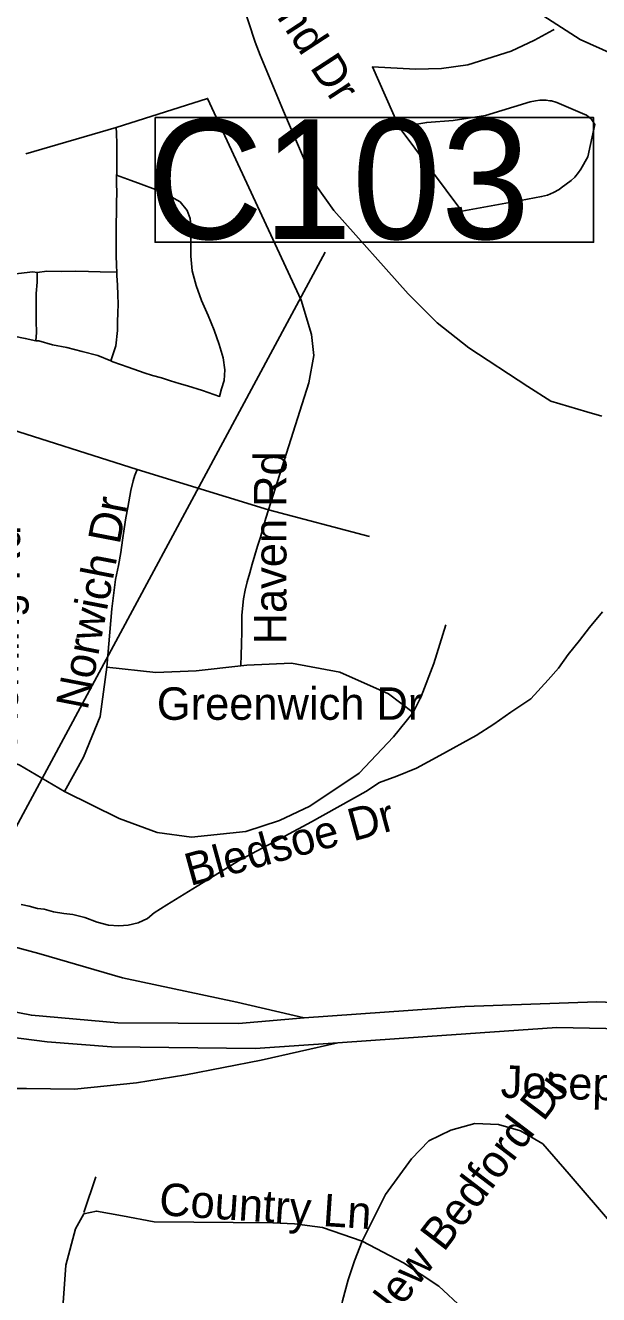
# Model space of a CAD drawing. Extents: x 1662474 to 1856135, y 779280 to 917889.
# Drawn here: x 1736802 to 1738478, y 861645 to 865362 of the extents above; entities that cross this region are included whole.
import ezdxf

# ---------------------------------------------------------------- set-up
doc = ezdxf.new("R2010")
doc.units = 0
for name, color, linetype in [('Exist Hydrographic Creek Single Shore', 7, 'Continuous'), ('Exist Hydrographic Misc Water Feature', 7, 'Continuous'), ('Exist Road Non-System Type 51', 7, 'Continuous'), ('Exist Road Non-System Type 51 Label', 7, 'Continuous'), ('Exist Road Primary Interstate Ramp 1 Lane Attributed', 7, 'Continuous'), ('Exist Road Secondary Structure Culvert Number Label', 7, 'Continuous'), ('Exist Road Secondary Type 51 Attributed', 7, 'Continuous'), ('Exist Road Secondary Type 51 Divided Attributed', 7, 'Continuous'), ('Exist Road Secondary Type 51 Label', 7, 'Continuous')]:
    doc.layers.add(name, color=color, linetype=linetype)

msp = doc.modelspace()

# ---------------------------------------------------------------- linework, layer by layer
at = {"layer": 'Exist Hydrographic Creek Single Shore'}
msp.add_lwpolyline([(1736789.9, 862787.2), (1736812.9, 862782.5), (1736837.1, 862775.9), (1736856.5, 862773.8), (1736884, 862766.2), (1736914, 862761.2), (1736940.2, 862757.8), (1736975.6, 862749.4), (1737011.9, 862736.1), (1737045.2, 862727.1), (1737075.6, 862725), (1737102.6, 862727.1), (1737131.5, 862733.9), (1737158.9, 862746.2), (1737178, 862763.3), (1737215.8, 862786.2), (1737303.8, 862840.8), (1737429.8, 862918.4), (1737561, 862987.8), (1737638.6, 863029.2), (1737798, 863118.2), (1737837.4, 863144.4), (1737888, 863163.3), (1737946, 863186.7), (1738014.5, 863223.9), (1738120.2, 863282.5), (1738171.8, 863315.8), (1738221.9, 863351), (1738280.1, 863390.1), (1738330.8, 863444.9), (1738360.9, 863479.1), (1738389.5, 863519.2), (1738422.9, 863560.4), (1738452.2, 863598.2), (1738489.5, 863644.9)], dxfattribs=at)
at = {"layer": 'Exist Hydrographic Misc Water Feature'}
msp.add_lwpolyline([(1737352.2, 865630.4), (1737371.9, 865612.2), (1737381.7, 865595.6), (1737414.1, 865495.6), (1737473.6, 865312.2), (1737488.9, 865274.2), (1737556.6, 865111), (1737636, 864925.7), (1737651.5, 864893.4), (1737704.4, 864819.3), (1737921.2, 864576.1), (1738006.1, 864490.6), (1738099, 864417.4), (1738271.2, 864304.7), (1738338.9, 864261.4), (1738444.5, 864229.7), (1738488.4, 864217.3)], dxfattribs=at)
at = {"layer": 'Exist Road Non-System Type 51'}
for p, q in [((1736802.6, 864985.4), (1737067.4, 865063.2)), ((1736612.1, 864225.4), (1737129, 864061)), ((1737129, 864061), (1737512.5, 863943)), ((1737512.5, 863943), (1737808.1, 863865.4)), ((1736972.4, 861885.8), (1737007.7, 861989.6))]:
    msp.add_line(p, q, dxfattribs=at)
for points in [[(1737895.6, 865063.8), (1737817.1, 865240.4), (1737942.9, 865233.4), (1738019.4, 865235.4), (1738095.6, 865245.9), (1738223.1, 865285.9), (1738291.2, 865318.9), (1738344.4, 865347.5), (1738348.4, 865349.4)], [(1737512.5, 863943), (1737630.8, 864314.7), (1737646, 864395.5), (1737638.8, 864456.7), (1737608.9, 864557.2), (1737334.6, 865147.8), (1737067.4, 865063.2)], [(1737895.6, 865063.8), (1737975.6, 865077.4), (1738052.8, 865083.5), (1738147.8, 865097.8), (1738277.9, 865138.1), (1738294.2, 865141), (1738306.6, 865142.6), (1738324.9, 865142.6), (1738335.8, 865141.2), (1738341.2, 865140.4), (1738353.2, 865137.2), (1738355.9, 865136.1), (1738431.5, 865104.2), (1738443, 865098.4), (1738448, 865095.4), (1738456.5, 865087.9), (1738460.6, 865082.4), (1738467.5, 865071.9), (1738446.8, 864976.7), (1738426.6, 864941), (1738420, 864930.5), (1738409, 864917.6), (1738397.9, 864908), (1738369.1, 864886), (1738362.8, 864881.5), (1738346.4, 864872), (1738328.8, 864864.9), (1738311.6, 864860.5), (1738250.4, 864849.1), (1738078, 864818.2), (1737895.6, 865063.8)], [(1737067.4, 865063.2), (1737068.6, 865046), (1737069.6, 865014.5), (1737069.5, 864973.6), (1737068.8, 864925.9), (1737068.4, 864923)], [(1737051.8, 864379), (1737057.5, 864377), (1737102.6, 864360.6), (1737149.4, 864344.1), (1737173.9, 864336.1), (1737199.6, 864329.7), (1737225.8, 864321.2), (1737251.2, 864313), (1737276.1, 864305.8), (1737319.4, 864292.4), (1737369.9, 864275.4), (1737375.4, 864297), (1737383.2, 864322.2), (1737385.4, 864352.9), (1737380.2, 864387.9), (1737368.9, 864427.1), (1737353.9, 864469.2), (1737336, 864512.4), (1737317.4, 864556.2), (1737301.2, 864599.9), (1737289.4, 864643.2), (1737285.4, 864686.2), (1737285.5, 864726.2), (1737286.9, 864762.9), (1737284.2, 864795.8), (1737275.2, 864819.8), (1737254.6, 864844.9), (1737221.5, 864863.9), (1737182, 864881.1), (1737140.9, 864897.1), (1737111, 864907.4), (1737068.4, 864923)], [(1737068.4, 864923), (1737068.6, 864899.6), (1737068.8, 864871.9), (1737068.1, 864843.1), (1737068, 864813.2), (1737067.6, 864782.2), (1737067.2, 864750.9), (1737067.1, 864719.6), (1737067.6, 864689.2), (1737068.4, 864658.9), (1737069.6, 864639.4)], [(1736612.1, 864631.9), (1736657.9, 864630.6), (1736697, 864631), (1736739.5, 864631.9), (1736781.9, 864635.2), (1736823.6, 864639.8), (1736836.6, 864638.5)], [(1736832.4, 864438.5), (1736834.6, 864462.4), (1736833.6, 864495.4), (1736833, 864535.7), (1736833.5, 864576.4), (1736836, 864610.2), (1736836.6, 864638.5)], [(1736836.6, 864638.5), (1736864.6, 864641.9), (1736906.1, 864641.5), (1736947.1, 864642.4), (1736986.4, 864641.5), (1737020.2, 864640.4), (1737069.6, 864639.4)], [(1737069.6, 864639.4), (1737069.6, 864629.4), (1737071, 864600.7), (1737072, 864572.7), (1737072.8, 864545.7), (1737072.1, 864519.7), (1737071.4, 864493.9), (1737070.9, 864468.2), (1737066.2, 864423.8), (1737051.8, 864379)], [(1736832.4, 864438.5), (1736801.6, 864444.9), (1736767.6, 864451.8), (1736741.9, 864457.7), (1736711.1, 864470)], [(1737051.8, 864379), (1737013.4, 864395.4), (1736967.6, 864406.7), (1736922.8, 864418.7), (1736880.6, 864426.6), (1736841.2, 864437.7), (1736832.4, 864438.5)], [(1737129, 864061), (1737122.9, 864046.7), (1737122, 864044.5), (1737116.8, 864028.2), (1737116.6, 864027.8), (1737110.2, 864000), (1737101.4, 863950), (1737096, 863919.9), (1737091.1, 863887.7), (1737085.5, 863854.2), (1737081.1, 863818.2), (1737074.1, 863780), (1737065, 863739.2), (1737060.1, 863700.1), (1737054.6, 863653.4), (1737039.6, 863482.8)], [(1737432.4, 863486.1), (1737433.1, 863519.2), (1737434.2, 863548.1), (1737434.9, 863588.7), (1737435.4, 863634.6), (1737439.6, 863682.6), (1737444.4, 863707.5), (1737450.8, 863732.5), (1737458, 863758.5), (1737465.4, 863784.2), (1737472.9, 863810), (1737481.1, 863836.5), (1737489.1, 863863.5), (1737497, 863891.1), (1737505.4, 863919.2), (1737512.5, 863943)], [(1738031.2, 863605.9), (1737996.9, 863493.2), (1737959.1, 863396.7), (1737935.8, 863349.9)], [(1736916.5, 863118.2), (1736971.6, 863219.2), (1737020.2, 863337.9), (1737039.6, 863482.8)], [(1737432.4, 863486.1), (1737301.6, 863471.9), (1737183.8, 863467), (1737039.6, 863482.8)], [(1737935.8, 863349.9), (1737863.6, 863404.5), (1737721.2, 863468), (1737580.6, 863494), (1737449.9, 863488), (1737432.4, 863486.1)], [(1737935.8, 863349.9), (1737879, 863278.2), (1737777.8, 863172.1), (1737633.9, 863075.1), (1737545.1, 863033.8), (1737446.2, 863001.6), (1737288, 862984.9), (1737186.9, 862998.4), (1737075.9, 863039.2), (1736916.5, 863118.2)], [(1736916.5, 863118.2), (1736783.8, 863196.1), (1736671.6, 863231.5), (1736578.2, 863235.8)], [(1737787.4, 861801.9), (1737855.1, 861938.2), (1737931.2, 862042.2), (1737982.1, 862095.4), (1738045.9, 862126.4), (1738116.6, 862146.5), (1738185.4, 862143.4), (1738249.9, 862124.5), (1738315.5, 862086.2), (1738392.6, 861997.5), (1738521.9, 861846.5), (1738655.1, 861696.4), (1738788.5, 861624.2), (1738892.6, 861584.1)], [(1736929.6, 861406.4), (1736910, 861594), (1736919.8, 861731.6), (1736948.4, 861837.6), (1736972.5, 861881.4), (1737010.2, 861889.6), (1737085.9, 861875.2), (1737178.8, 861857.6), (1737526, 861854.7), (1737588.5, 861851.8), (1737670.9, 861841.6), (1737787.4, 861801.9)], [(1737713.4, 861301.7), (1737707.8, 861426.6), (1737710, 861488.2), (1737721.6, 861584.4), (1737729.6, 861627.1), (1737746.2, 861688.2), (1737764.1, 861743.9), (1737787.4, 861801.9)], [(1738281.4, 861382), (1738177.1, 861506.1), (1738129.1, 861559.9), (1738080.1, 861604.9), (1738011.6, 861669.4), (1737907.4, 861738.2), (1737787.4, 861801.9)]]:
    msp.add_lwpolyline(points, dxfattribs=at)
at = {"layer": 'Exist Road Primary Interstate Ramp 1 Lane Attributed'}
for points in [[(1737617, 862455.7), (1737420.5, 862501.4), (1737085.6, 862572.8), (1736841.1, 862644.3), (1736713.1, 862678.1), (1736581.6, 862695.4)], [(1736570.6, 862244.4), (1736714.8, 862248.4), (1736805.2, 862248.4), (1736945.8, 862246.7), (1737126.4, 862265.5), (1737270.9, 862288.1), (1737491.4, 862331.5), (1737715.5, 862382.1)]]:
    msp.add_lwpolyline(points, dxfattribs=at)
at = {"layer": 'Exist Road Secondary Structure Culvert Number Label'}
msp.add_line((1736706.1, 862887.9), (1737678.3, 864697.4), dxfattribs=at)
msp.add_lwpolyline([(1737181.2, 865091.7), (1738464.1, 865091.7), (1738464.1, 864726.7), (1737181.2, 864726.7)], close=True, dxfattribs=at)
at = {"layer": 'Exist Road Secondary Type 51 Attributed'}
msp.add_lwpolyline([(1738315.2, 865391), (1738424.5, 865320.3), (1738518.2, 865278.9)], dxfattribs=at)
at = {"layer": 'Exist Road Secondary Type 51 Divided Attributed'}
for points in [[(1737617, 862455.7), (1737425, 862438.5), (1737072.2, 862440.7), (1736819.3, 862462.9), (1736577.9, 862509.9)], [(1740726.9, 862136.9), (1740604.5, 862163.2), (1740504.1, 862186.9), (1740081.5, 862287.3), (1739571.3, 862383.2), (1739462.6, 862403.1), (1739383.2, 862417.7), (1739141.8, 862456), (1738873, 862486.7), (1738473.8, 862502), (1738087.2, 862488.8), (1737617, 862455.7)], [(1736575.7, 862422.1), (1736865.9, 862385.3), (1737053.4, 862370.9), (1737474.1, 862365.9), (1737715.5, 862382.1)], [(1737715.5, 862382.1), (1737978.3, 862400.4), (1738356, 862427), (1738882.6, 862416.4), (1739137.9, 862384.5), (1739409.8, 862343.2), (1739583.4, 862310.4), (1739767.1, 862274.4)]]:
    msp.add_lwpolyline(points, dxfattribs=at)

# ---------------------------------------------------------------- texts
at = {"layer": 'Exist Road Non-System Type 51 Label'}
for s, rotation, p in [('Briarbend Dr', 303.1037, (1737312, 865730)), ('Haven Rd', 90, (1737565.4, 863549.3)), ('Norwich Dr', 79.0522, (1736983.5, 863354)), ('Bledsoe Dr', 15.3462, (1737283.7, 862841.1)), ('New Bedford Dr', 52.6108, (1737849.8, 861537.5)), ('Country Ln', 356.1828, (1737191, 861878))]:
    msp.add_text(s, height=95, rotation=rotation, dxfattribs=at).set_placement(p)
msp.add_text('Greenwich Dr', height=95, dxfattribs=at).set_placement((1737186.4, 863328.2))
at = {"layer": 'Exist Road Secondary Structure Culvert Number Label'}
msp.add_text('C103', height=350, dxfattribs=at).set_placement((1737159, 864736.4))
at = {"layer": 'Exist Road Secondary Type 51 Label'}
for s, rotation, p in [('Fleming Rd', 89.2463, (1736778.2, 863247.6)), ('Joseph Bryan Blvd', 358.6022, (1738191.3, 862221.8))]:
    msp.add_text(s, height=95, rotation=rotation, dxfattribs=at).set_placement(p)

doc.saveas('drawing.dxf')
